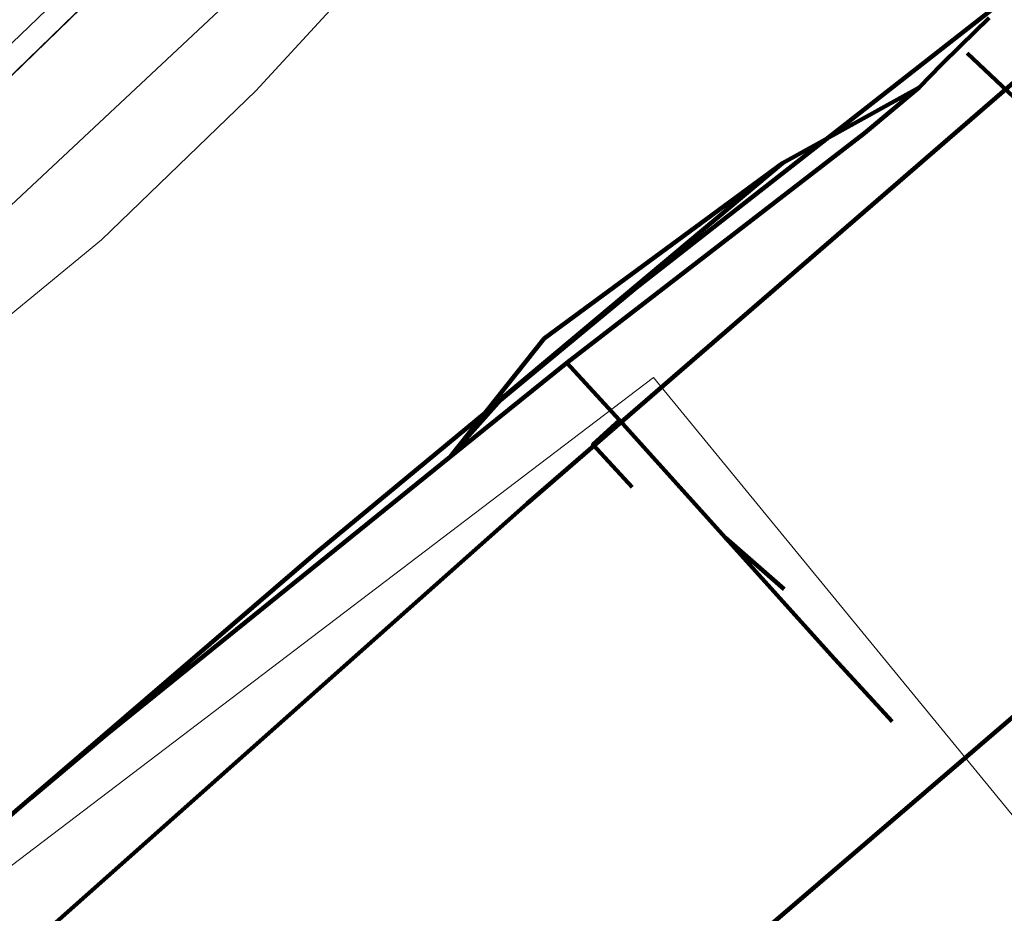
# Model space of a CAD drawing. Extents: x 152558 to 154479, y 462974 to 463683.
# Tile 443 of 638: x 154406 to 154430, y 463014 to 463036. Entities that reach past the tile are written whole.
import ezdxf
from ezdxf.lldxf.tags import DXFTag

# ---------------------------------------------------------------- set-up
doc = ezdxf.new("R2010")
doc.units = 0
doc.header["$LTSCALE"] = 0.2
for name, color, linetype, lineweight in [('B-RO-KL-DATA_BT NEDERLAND NV-G', 90, 'KL-DATA-N', 18), ('B-RO-KL-DATA_EUROFIBER NEDERLAND BV-G', 90, 'KL-DATA-N', 18), ('B-RO-KL-DATA_KABELBED_KPN BV-G', 90, 'CONTINUOUS', 100), ('B-RO-KL-DATA_KABELBED_PRORAIL-G', 90, 'CONTINUOUS', 100), ('B-RO-KL-DATA_MANTELBUIS_PRORAIL-G', 90, 'CONTINUOUS', 100), ('B-RO-KL-DATA_PRORAIL-G', 90, 'KL-DATA-N', 18), ('B-RO-KL-DATA_REGGEFIBER OPERATOR BV-G', 90, 'KL-DATA-N', 18), ('B-RO-KL-ET_LS_230 V_GEMEENTE AMERSFOORT-G', 190, 'KL-LS-N', 18), ('B-RO-KL-ET_LS_500 V_PRORAIL-G', 190, 'KL-LS-N', 18), ('B-RO-KL-ET_LS_KABELBED_PRORAIL-G', 190, 'CONTINUOUS', 100), ('B-RO-KL-ET_LS_MANTELBUIS_PRORAIL-G', 190, 'CONTINUOUS', 100), ('B-RO-KL-GAS_LD_5 BAR_PRORAIL-G', 50, 'KL-GAS-LD-N', 18), ('B-RO-KL-GAS_LD_KABELBED_PRORAIL-G', 50, 'CONTINUOUS', 100), ('B-RO-KL-OVERIG_KABELBED_PRORAIL-G', 8, 'CONTINUOUS', 100), ('B-RO-KL-OVERIG_PRORAIL-G', 8, 'CONTINUOUS', 18), ('B-RO-OG-INFO_EUROFIBER NEDERLAND BV-G', 7, 'CONTINUOUS', 18), ('B-RO-OG-INFO_REGGEFIBER OPERATOR BV-G', 7, 'CONTINUOUS', 18)]:
    doc.layers.add(name, color=color, linetype=linetype, lineweight=lineweight)
tags = doc.linetypes.add('KL-DATA-N', pattern='A,4,-1,[101,NLCS.SHX,S=0.5,R=0,X=0,Y=0],-1,4,-1,["D",Standard,S=1,R=0,X=-0.25,Y=-0.5],-1.5', length=12.5).pattern_tags.tags
tags[18] = DXFTag(74, 10)
tags = doc.linetypes.add('KL-GAS-LD-N', pattern='A,4,-1,[69,NLCS.SHX,S=0.5,R=0,X=0,Y=0],-1,4,-1,["L",Standard,S=1,R=0,X=0.25,Y=-0.5],-2', length=13).pattern_tags.tags
tags[18] = DXFTag(74, 10)
tags = doc.linetypes.add('KL-LS-N', pattern='A,4,-1,[103,NLCS.SHX,S=0.75,R=0,X=0,Y=0],-1,4,-1,["L",Standard,S=1,R=0,X=0,Y=-0.5],-2', length=13).pattern_tags.tags
tags[18] = DXFTag(74, 10)

msp = doc.modelspace()

# ---------------------------------------------------------------- linework, layer by layer
at = {"layer": 'B-RO-KL-DATA_BT NEDERLAND NV-G', "flags": 128}
msp.add_lwpolyline([(154365.765, 462984.475), (154421.6, 463026.9), (154452.32, 462989.463)], dxfattribs=at)
msp.add_lwpolyline([(154365.765, 462984.475), (154421.6, 463026.9), (154452.32, 462989.463)], dxfattribs=at)
at = {"layer": 'B-RO-KL-DATA_EUROFIBER NEDERLAND BV-G', "flags": 128}
for points in [[(154333.191, 462982.597), (154333.08, 462982.78), (154333.66, 462983.08), (154356.4, 462993.49), (154360.17, 462994.87), (154364.34, 462996.78), (154374.98, 463001.88), (154375.3, 463002.62), (154374.74, 463005.34), (154374.86, 463005.64), (154440.265, 463068.47)], [(154364.337, 462996.779), (154374.981, 463001.88), (154375.302, 463002.622), (154374.743, 463005.335), (154374.855, 463005.643), (154440.265, 463068.47)]]:
    msp.add_lwpolyline(points, dxfattribs=at)
at = {"layer": 'B-RO-KL-DATA_KABELBED_KPN BV-G', "flags": 128}
for points in [[(154403.449, 463010.441), (154418.458, 463023.763), (154431.348, 463034.914)], [(154428.667, 462988.099), (154418.198, 463000), (154415.195, 463003.414), (154414.269, 463004.464), (154417.214, 463007.03), (154417.664, 463007.422), (154439.094, 463025.799), (154444.487, 463030.424)]]:
    msp.add_lwpolyline(points, dxfattribs=at)
at = {"layer": 'B-RO-KL-DATA_KABELBED_PRORAIL-G', "flags": 128}
for points in [[(154429.95, 463035.839), (154429.227, 463035.131)], [(154428.211, 463034.106), (154428.76, 463034.674), (154429.227, 463035.131)], [(154429.406, 463034.961), (154433.017, 463031.551), (154436.644, 463027.818), (154440.264, 463024.092), (154443.885, 463020.366)], [(154406.122, 463016.44), (154407.995, 463018.018), (154416.551, 463024.923)]]:
    msp.add_lwpolyline(points, dxfattribs=at)
at = {"layer": 'B-RO-KL-DATA_MANTELBUIS_PRORAIL-G', "flags": 128}
msp.add_lwpolyline([(154429.406, 463034.961), (154433.017, 463031.551), (154436.644, 463027.818), (154440.264, 463024.092), (154443.885, 463020.366)], dxfattribs=at)
at = {"layer": 'B-RO-KL-DATA_PRORAIL-G', "flags": 128}
for points in [[(154429.95, 463035.839), (154429.227, 463035.131)], [(154429.95, 463035.839), (154429.227, 463035.131)], [(154429.95, 463035.839), (154429.227, 463035.131)], [(154429.95, 463035.839), (154429.227, 463035.131)], [(154429.95, 463035.839), (154429.227, 463035.131)], [(154429.95, 463035.839), (154429.227, 463035.131)], [(154428.211, 463034.106), (154428.76, 463034.674), (154429.227, 463035.131)], [(154428.211, 463034.106), (154428.76, 463034.674), (154429.227, 463035.131)], [(154428.211, 463034.106), (154428.76, 463034.674), (154429.227, 463035.131)], [(154428.211, 463034.106), (154428.76, 463034.674), (154429.227, 463035.131)], [(154428.211, 463034.106), (154428.76, 463034.674), (154429.227, 463035.131)], [(154428.211, 463034.106), (154428.76, 463034.674), (154429.227, 463035.131)], [(154428.211, 463034.106), (154428.76, 463034.674), (154429.227, 463035.131)], [(154429.406, 463034.961), (154433.017, 463031.551), (154436.644, 463027.818), (154440.264, 463024.092), (154443.885, 463020.366)], [(154429.406, 463034.961), (154433.017, 463031.551), (154436.644, 463027.818), (154440.264, 463024.092), (154443.885, 463020.366)], [(154429.406, 463034.961), (154433.017, 463031.551), (154436.644, 463027.818), (154440.264, 463024.092), (154443.885, 463020.366)], [(154429.406, 463034.961), (154433.017, 463031.551), (154436.644, 463027.818), (154440.264, 463024.092), (154443.885, 463020.366)], [(154429.406, 463034.961), (154433.017, 463031.551), (154436.644, 463027.818), (154440.264, 463024.092), (154443.885, 463020.366)], [(154429.406, 463034.961), (154433.017, 463031.551), (154436.644, 463027.818), (154440.264, 463024.092), (154443.885, 463020.366)], [(154406.122, 463016.44), (154407.995, 463018.018), (154416.551, 463024.923)], [(154406.122, 463016.44), (154407.995, 463018.018), (154416.551, 463024.923)], [(154406.122, 463016.44), (154407.995, 463018.018), (154416.551, 463024.923)], [(154406.122, 463016.44), (154407.995, 463018.018), (154416.551, 463024.923)], [(154406.122, 463016.44), (154407.995, 463018.018), (154416.551, 463024.923)], [(154406.122, 463016.44), (154407.995, 463018.018), (154416.551, 463024.923)]]:
    msp.add_lwpolyline(points, dxfattribs=at)
at = {"layer": 'B-RO-KL-DATA_REGGEFIBER OPERATOR BV-G', "flags": 128}
for points in [[(154331.692, 462982.511), (154333.867, 462983.815), (154355.533, 462992.704), (154360.166, 462994.872), (154364.337, 462996.779), (154374.981, 463001.88), (154375.259, 463003.15), (154375.476, 463005.117), (154440.413, 463068.175)], [(154331.692, 462982.511), (154333.867, 462983.815), (154356.147, 462992.984), (154360.166, 462994.872), (154364.337, 462996.779), (154374.981, 463001.88), (154375.259, 463003.15), (154375.476, 463005.117), (154440.412, 463068.175)], [(154331.692, 462982.511), (154333.867, 462983.815), (154356.147, 462992.984), (154360.166, 462994.872), (154364.337, 462996.779), (154374.981, 463001.88), (154375.259, 463003.15), (154375.476, 463005.117), (154440.412, 463068.175)], [(154331.747, 462982.514), (154333.9, 462983.8), (154355.5, 462992.7), (154360.2, 462994.9), (154364.3, 462996.8), (154375, 463001.9), (154376.5, 463003.2), (154377.2, 463004.6), (154441.929, 463065.141)]]:
    msp.add_lwpolyline(points, dxfattribs=at)
at = {"layer": 'B-RO-KL-ET_LS_230 V_GEMEENTE AMERSFOORT-G', "flags": 128}
msp.add_lwpolyline([(154390.542, 463017.336), (154393.765, 463019.398), (154403.893, 463027.044), (154407.876, 463030.321), (154411.718, 463034.019), (154416.082, 463038.773)], dxfattribs=at)
at = {"layer": 'B-RO-KL-ET_LS_500 V_PRORAIL-G', "flags": 128}
for points in [[(154365.051, 462984.433), (154370.728, 462988.311), (154380.709, 462995.848), (154391.728, 463004.538), (154403.619, 463014.304), (154413.235, 463022.556), (154421.175, 463029.126), (154431.292, 463037.044), (154438.724, 463044.624), (154439.586, 463045.738)], [(154429.95, 463035.839), (154429.227, 463035.131)], [(154429.95, 463035.839), (154429.227, 463035.131)], [(154429.95, 463035.839), (154429.227, 463035.131)], [(154429.95, 463035.839), (154429.227, 463035.131)], [(154429.95, 463035.839), (154429.227, 463035.131)], [(154429.95, 463035.839), (154429.227, 463035.131)], [(154429.95, 463035.839), (154429.227, 463035.131)], [(154428.211, 463034.106), (154428.76, 463034.674), (154429.227, 463035.131)], [(154428.211, 463034.106), (154428.76, 463034.674), (154429.227, 463035.131)], [(154428.211, 463034.106), (154428.76, 463034.674), (154429.227, 463035.131)], [(154428.211, 463034.106), (154428.76, 463034.674), (154429.227, 463035.131)], [(154428.211, 463034.106), (154428.76, 463034.674), (154429.227, 463035.131)], [(154428.211, 463034.106), (154428.76, 463034.674), (154429.227, 463035.131)], [(154428.211, 463034.106), (154428.76, 463034.674), (154429.227, 463035.131)], [(154419.448, 463027.261), (154426.851, 463032.974), (154428.211, 463034.106)], [(154419.448, 463027.261), (154426.851, 463032.974), (154428.211, 463034.106)], [(154424.813, 463032.224), (154428.211, 463034.106)], [(154424.813, 463032.224), (154428.211, 463034.106)], [(154424.813, 463032.224), (154428.211, 463034.106)], [(154424.813, 463032.224), (154428.211, 463034.106)], [(154418.887, 463027.865), (154424.813, 463032.224)], [(154418.887, 463027.865), (154424.813, 463032.224)], [(154418.887, 463027.865), (154424.813, 463032.224)], [(154418.887, 463027.865), (154424.813, 463032.224)], [(154416.551, 463024.923), (154418.887, 463027.865)], [(154416.551, 463024.923), (154418.887, 463027.865)], [(154416.551, 463024.923), (154419.448, 463027.261)], [(154419.448, 463027.261), (154420.758, 463025.842)], [(154419.448, 463027.261), (154420.758, 463025.842)], [(154419.448, 463027.261), (154420.758, 463025.842)], [(154419.448, 463027.261), (154420.758, 463025.842)], [(154419.448, 463027.261), (154420.758, 463025.842)], [(154419.448, 463027.261), (154420.758, 463025.842)], [(154420.758, 463025.842), (154420.095, 463025.231), (154421.069, 463024.174)], [(154420.758, 463025.842), (154423.395, 463022.916)], [(154420.758, 463025.842), (154423.395, 463022.916)], [(154420.758, 463025.842), (154423.395, 463022.916)], [(154420.758, 463025.842), (154423.395, 463022.916)], [(154406.122, 463016.44), (154407.995, 463018.018), (154416.551, 463024.923)], [(154406.122, 463016.44), (154407.995, 463018.018), (154416.551, 463024.923)], [(154406.122, 463016.44), (154407.995, 463018.018), (154416.551, 463024.923)], [(154406.122, 463016.44), (154407.995, 463018.018), (154416.551, 463024.923)], [(154423.395, 463022.916), (154426.107, 463019.908)], [(154423.395, 463022.916), (154426.107, 463019.908)], [(154423.395, 463022.916), (154424.853, 463021.636)], [(154426.107, 463019.908), (154427.539, 463018.348)]]:
    msp.add_lwpolyline(points, dxfattribs=at)
at = {"layer": 'B-RO-KL-ET_LS_KABELBED_PRORAIL-G', "flags": 128}
for points in [[(154365.051, 462984.433), (154370.728, 462988.311), (154380.709, 462995.848), (154391.728, 463004.538), (154403.619, 463014.304), (154413.235, 463022.556), (154421.175, 463029.126), (154431.292, 463037.044), (154438.724, 463044.624), (154439.586, 463045.738)], [(154429.95, 463035.839), (154429.227, 463035.131)], [(154428.211, 463034.106), (154428.76, 463034.674), (154429.227, 463035.131)], [(154419.448, 463027.261), (154426.851, 463032.974), (154428.211, 463034.106)], [(154424.813, 463032.224), (154428.211, 463034.106)], [(154418.887, 463027.865), (154424.813, 463032.224)], [(154416.551, 463024.923), (154418.887, 463027.865)], [(154416.551, 463024.923), (154419.448, 463027.261)], [(154419.448, 463027.261), (154420.758, 463025.842)], [(154420.758, 463025.842), (154420.095, 463025.231), (154421.069, 463024.174)], [(154420.758, 463025.842), (154423.395, 463022.916)], [(154406.122, 463016.44), (154407.995, 463018.018), (154416.551, 463024.923)], [(154423.395, 463022.916), (154424.853, 463021.636)], [(154423.395, 463022.916), (154426.107, 463019.908)], [(154426.107, 463019.908), (154427.539, 463018.348)]]:
    msp.add_lwpolyline(points, dxfattribs=at)
at = {"layer": 'B-RO-KL-ET_LS_MANTELBUIS_PRORAIL-G', "flags": 128}
for points in [[(154419.448, 463027.261), (154420.758, 463025.842)], [(154420.758, 463025.842), (154423.395, 463022.916)], [(154423.395, 463022.916), (154426.107, 463019.908)]]:
    msp.add_lwpolyline(points, dxfattribs=at)
at = {"layer": 'B-RO-KL-GAS_LD_5 BAR_PRORAIL-G', "flags": 128}
msp.add_lwpolyline([(154365.051, 462984.433), (154370.728, 462988.311), (154380.709, 462995.848), (154391.728, 463004.538), (154403.619, 463014.304), (154413.235, 463022.556), (154421.175, 463029.126), (154431.292, 463037.044), (154438.724, 463044.624), (154439.586, 463045.738)], dxfattribs=at)
at = {"layer": 'B-RO-KL-GAS_LD_KABELBED_PRORAIL-G', "flags": 128}
msp.add_lwpolyline([(154365.051, 462984.433), (154370.728, 462988.311), (154380.709, 462995.848), (154391.728, 463004.538), (154403.619, 463014.304), (154413.235, 463022.556), (154421.175, 463029.126), (154431.292, 463037.044), (154438.724, 463044.624), (154439.586, 463045.738)], dxfattribs=at)
at = {"layer": 'B-RO-KL-OVERIG_KABELBED_PRORAIL-G', "flags": 128}
for points in [[(154429.95, 463035.839), (154429.227, 463035.131)], [(154428.211, 463034.106), (154428.76, 463034.674), (154429.227, 463035.131)], [(154419.448, 463027.261), (154426.851, 463032.974), (154428.211, 463034.106)], [(154424.813, 463032.224), (154417.876, 463026.415), (154416.551, 463024.923)], [(154416.551, 463024.923), (154419.448, 463027.261)], [(154406.122, 463016.44), (154407.995, 463018.018), (154416.551, 463024.923)]]:
    msp.add_lwpolyline(points, dxfattribs=at)
at = {"layer": 'B-RO-KL-OVERIG_PRORAIL-G', "flags": 128}
for points in [[(154429.95, 463035.839), (154429.227, 463035.131)], [(154428.211, 463034.106), (154428.76, 463034.674), (154429.227, 463035.131)], [(154419.448, 463027.261), (154426.851, 463032.974), (154428.211, 463034.106)], [(154424.813, 463032.224), (154417.876, 463026.415), (154416.551, 463024.923)], [(154416.551, 463024.923), (154419.448, 463027.261)], [(154406.122, 463016.44), (154407.995, 463018.018), (154416.551, 463024.923)]]:
    msp.add_lwpolyline(points, dxfattribs=at)
at = {"layer": 'B-RO-OG-INFO_EUROFIBER NEDERLAND BV-G', "flags": 128}
msp.add_lwpolyline([(154374.855, 463005.643), (154440.265, 463068.47)], dxfattribs=at)
at = {"layer": 'B-RO-OG-INFO_REGGEFIBER OPERATOR BV-G', "flags": 128}
msp.add_lwpolyline([(154375.475, 463005.12), (154440.412, 463068.177)], dxfattribs=at)

doc.saveas('drawing.dxf')
